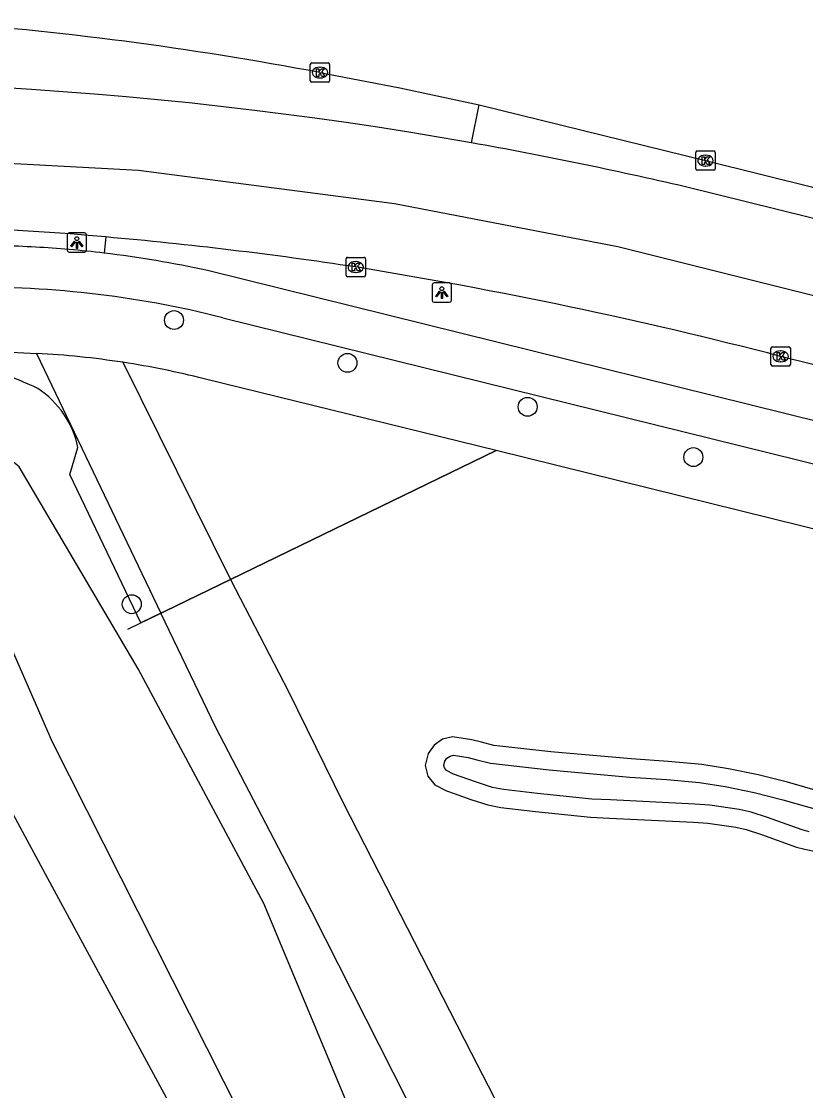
# Model space of a CAD drawing. Extents: x 162074 to 163034, y 381824 to 382557.
# Drawn here: x 162736.2 to 162776.8, y 382488.8 to 382544.1 of the extents above; entities that cross this region are included whole.
import ezdxf

# ---------------------------------------------------------------- set-up
doc = ezdxf.new("R2010")
doc.units = 0
for name, color, linetype in [('IMGEO_Berm_groen', 7, 'Continuous'), ('IMGEO_Berm_open', 7, 'Continuous'), ('IMGEO_Boom', 7, 'Continuous'), ('IMGEO_Erf', 7, 'Continuous'), ('IMGEO_Fietspad_gesloten', 7, 'Continuous'), ('IMGEO_Groenvoorziening', 7, 'Continuous'), ('IMGEO_Hek', 7, 'Continuous'), ('IMGEO_Kolk', 7, 'Continuous'), ('IMGEO_Lichtpunt', 7, 'Continuous'), ('IMGEO_Loofbos', 7, 'Continuous'), ('IMGEO_Meer_plas_ven_vijver', 7, 'Continuous'), ('IMGEO_OVBaan_gesloten', 7, 'Continuous'), ('IMGEO_Rijbaan_lokaal_gesloten', 7, 'Continuous'), ('IMGEO_Rijbaan_lokaal_open', 7, 'Continuous'), ('IMGEO_Voetpad_open', 7, 'Continuous'), ('IMGEO_Waterloop', 7, 'Continuous')]:
    doc.layers.add(name, color=color, linetype=linetype)

msp = doc.modelspace()

# ---------------------------------------------------------------- linework, layer by layer
at = {"layer": 'IMGEO_Berm_groen'}
msp.add_lwpolyline([(162760.74, 382521.914), (162747.012, 382515.246)], dxfattribs=at)
at = {"layer": 'IMGEO_Berm_open'}
msp.add_lwpolyline([(162759.478, 382537.821), (162759.876, 382539.787)], dxfattribs=at)
at = {"layer": 'IMGEO_Boom'}
for centre in [(162744.085, 382528.657), (162753.056, 382526.443), (162762.377, 382524.171), (162770.949, 382521.57), (162741.899, 382513.961)]:
    msp.add_circle(centre, 0.489, dxfattribs=at)
at = {"layer": 'IMGEO_Erf'}
msp.add_lwpolyline([(162760.275, 382457.733), (162760.001, 382457.819), (162754.606, 382467.605), (162747.697, 382481.037), (162737.441, 382500), (162731.475, 382511.03)], dxfattribs=at)
at = {"layer": 'IMGEO_Fietspad_gesloten'}
for points in [[(162966.904, 382476.419), (162871.996, 382500), (162862.039, 382502.474), (162788.84, 382520.573), (162745.813, 382531.212)], [(162746.612, 382528.775), (162788.343, 382518.459), (162861.413, 382500.397), (162863.008, 382500), (162966.208, 382474.319)]]:
    msp.add_lwpolyline(points, dxfattribs=at)
for centre, radius, start, end in [((162733.917, 382477.155), 55.357, 85.0874, 88.6952), ((162733.458, 382473.328), 59.21, 83.19791, 84.96177), ((162733.796, 382476.741), 55.781, 77.5589, 83.127), ((162734.043, 382479.478), 50.874, 75.6965, 91.4836)]:
    msp.add_arc(centre, radius, start, end, dxfattribs=at)
at = {"layer": 'IMGEO_Groenvoorziening'}
msp.add_lwpolyline([(162743.404, 382513.494), (162742.368, 382512.991), (162738.7, 382520.677), (162739.117, 382522.068)], dxfattribs=at)
for centre, radius, start, end in [((162729.818, 382510.319), 16.463, 63.9762, 79.1706), ((162734.435, 382521.106), 4.78, 11.6102, 56.96)]:
    msp.add_arc(centre, radius, start, end, dxfattribs=at)
at = {"layer": 'IMGEO_Hek'}
for points in [[(162747.012, 382515.246), (162760.74, 382521.914)], [(162743.619, 382513.599), (162747.012, 382515.246)], [(162742.368, 382512.991), (162743.619, 382513.599)], [(162741.693, 382512.663), (162742.368, 382512.991)]]:
    msp.add_lwpolyline(points, dxfattribs=at)
at = {"layer": 'IMGEO_Kolk'}
for p, q in [((162751.134, 382541.03), (162751.134, 382541.882)), ((162751.209, 382541.956), (162752.061, 382541.956)), ((162751.622, 382541.736), (162751.647, 382541.736)), ((162752.135, 382541.882), (162752.135, 382541.03)), ((162751.645, 382541.176), (162751.62, 382541.176)), ((162752.061, 382540.956), (162751.209, 382540.956)), ((162771.075, 382536.476), (162771.075, 382537.328)), ((162771.15, 382537.402), (162772.002, 382537.402)), ((162772.076, 382537.328), (162772.076, 382536.476)), ((162771.563, 382537.182), (162771.588, 382537.182)), ((162772.002, 382536.402), (162771.15, 382536.402)), ((162771.586, 382536.622), (162771.561, 382536.622)), ((162752.985, 382530.975), (162752.985, 382531.827)), ((162753.06, 382531.901), (162753.912, 382531.901)), ((162753.986, 382531.827), (162753.986, 382530.975)), ((162753.473, 382531.681), (162753.498, 382531.681)), ((162753.912, 382530.901), (162753.06, 382530.901)), ((162753.496, 382531.121), (162753.471, 382531.121)), ((162774.964, 382526.354), (162774.964, 382527.206)), ((162775.039, 382527.28), (162775.891, 382527.28)), ((162775.452, 382527.06), (162775.477, 382527.06)), ((162775.965, 382527.206), (162775.965, 382526.354)), ((162775.891, 382526.28), (162775.039, 382526.28)), ((162775.475, 382526.5), (162775.45, 382526.5))]:
    msp.add_line(p, q, dxfattribs=at)
for points in [[(162751.134, 382541.03), (162751.134, 382541.882)], [(162751.209, 382541.956), (162752.061, 382541.956)], [(162752.135, 382541.882), (162752.135, 382541.03)], [(162751.455, 382541.656), (162751.578, 382541.656), (162751.578, 382541.505), (162751.708, 382541.656), (162751.872, 382541.656), (162751.726, 382541.505), (162751.879, 382541.256), (162751.727, 382541.256), (162751.642, 382541.42), (162751.578, 382541.353), (162751.578, 382541.256), (162751.455, 382541.256), (162751.455, 382541.656)], [(162752.061, 382540.956), (162751.209, 382540.956)], [(162771.075, 382536.476), (162771.075, 382537.328)], [(162771.15, 382537.402), (162772.002, 382537.402)], [(162772.076, 382537.328), (162772.076, 382536.476)], [(162771.396, 382537.102), (162771.519, 382537.102), (162771.519, 382536.951), (162771.649, 382537.102), (162771.813, 382537.102), (162771.667, 382536.951), (162771.82, 382536.702), (162771.668, 382536.702), (162771.583, 382536.866), (162771.519, 382536.799), (162771.519, 382536.702), (162771.396, 382536.702), (162771.396, 382537.102)], [(162772.002, 382536.402), (162771.15, 382536.402)], [(162752.985, 382530.975), (162752.985, 382531.827)], [(162753.06, 382531.901), (162753.912, 382531.901)], [(162753.986, 382531.827), (162753.986, 382530.975)], [(162753.306, 382531.601), (162753.429, 382531.601), (162753.429, 382531.45), (162753.559, 382531.601), (162753.723, 382531.601), (162753.577, 382531.45), (162753.73, 382531.201), (162753.578, 382531.201), (162753.493, 382531.365), (162753.429, 382531.298), (162753.429, 382531.201), (162753.306, 382531.201), (162753.306, 382531.601)], [(162753.912, 382530.901), (162753.06, 382530.901)], [(162774.964, 382526.354), (162774.964, 382527.206)], [(162775.039, 382527.28), (162775.891, 382527.28)], [(162775.285, 382526.98), (162775.408, 382526.98), (162775.408, 382526.829), (162775.538, 382526.98), (162775.702, 382526.98), (162775.556, 382526.829), (162775.709, 382526.58), (162775.557, 382526.58), (162775.472, 382526.744), (162775.408, 382526.677), (162775.408, 382526.58), (162775.285, 382526.58), (162775.285, 382526.98)], [(162775.965, 382527.206), (162775.965, 382526.354)], [(162775.891, 382526.28), (162775.039, 382526.28)]]:
    msp.add_lwpolyline(points, dxfattribs=at)
for centre, start, end in [((162751.211, 382541.88), 91.552, 178.448), ((162751.211, 382541.88), 91.552, 178.448), ((162752.059, 382541.88), 1.552, 88.448), ((162752.059, 382541.88), 1.552, 88.448), ((162751.211, 382541.032), 181.552, 268.448), ((162751.211, 382541.032), 181.552, 268.448), ((162752.059, 382541.032), 271.552, 358.448), ((162752.059, 382541.032), 271.552, 358.448), ((162771.152, 382537.326), 91.552, 178.448), ((162771.152, 382537.326), 91.552, 178.448), ((162772, 382537.326), 1.552, 88.448), ((162772, 382537.326), 1.552, 88.448), ((162771.152, 382536.478), 181.552, 268.448), ((162771.152, 382536.478), 181.552, 268.448), ((162772, 382536.478), 271.552, 358.448), ((162772, 382536.478), 271.552, 358.448), ((162753.062, 382531.825), 91.552, 178.448), ((162753.062, 382531.825), 91.552, 178.448), ((162753.91, 382531.825), 1.552, 88.448), ((162753.91, 382531.825), 1.552, 88.448), ((162753.062, 382530.977), 181.552, 268.448), ((162753.062, 382530.977), 181.552, 268.448), ((162753.91, 382530.977), 271.552, 358.448), ((162753.91, 382530.977), 271.552, 358.448), ((162775.041, 382527.204), 91.552, 178.448), ((162775.041, 382527.204), 91.552, 178.448), ((162775.889, 382527.204), 1.552, 88.448), ((162775.889, 382527.204), 1.552, 88.448), ((162775.041, 382526.356), 181.552, 268.448), ((162775.041, 382526.356), 181.552, 268.448), ((162775.889, 382526.356), 271.552, 358.448), ((162775.889, 382526.356), 271.552, 358.448)]:
    msp.add_arc(centre, 0.0765, start, end, dxfattribs=at)
for centre, major_axis, ratio, start_param, end_param in [((162751.621, 382541.456), (-0.387, 0.002), 0.722429, 4.712389, 7.853982), ((162751.646, 382541.456), (-0.39, 0.002), 0.717154, 1.570796, 4.712389), ((162771.562, 382536.902), (-0.387, 0.002), 0.722429, 4.712389, 7.853982), ((162771.587, 382536.902), (-0.39, 0.002), 0.717154, 1.570796, 4.712389), ((162753.472, 382531.401), (-0.387, 0.002), 0.722429, 4.712389, 7.853982), ((162753.497, 382531.401), (-0.39, 0.002), 0.717154, 1.570796, 4.712389), ((162775.451, 382526.78), (-0.387, 0.002), 0.722429, 4.712389, 7.853982), ((162775.476, 382526.78), (-0.39, 0.002), 0.717154, 1.570796, 4.712389)]:
    msp.add_ellipse(centre, major_axis=major_axis, ratio=ratio, start_param=start_param, end_param=end_param, dxfattribs=at)
at = {"layer": 'IMGEO_Lichtpunt'}
for p, q in [((162738.561, 382533.072), (162738.561, 382532.265)), ((162738.561, 382533.072), (162738.561, 382532.265)), ((162739.463, 382533.167), (162738.655, 382533.167)), ((162739.463, 382533.167), (162738.655, 382533.167)), ((162739.557, 382532.265), (162739.557, 382533.072)), ((162739.557, 382532.265), (162739.557, 382533.072)), ((162738.655, 382532.171), (162739.463, 382532.171)), ((162738.655, 382532.171), (162739.463, 382532.171)), ((162757.441, 382530.481), (162757.441, 382529.674)), ((162757.441, 382530.481), (162757.441, 382529.674)), ((162758.343, 382530.576), (162757.535, 382530.576)), ((162758.343, 382530.576), (162757.535, 382530.576)), ((162758.437, 382529.674), (162758.437, 382530.481)), ((162758.437, 382529.674), (162758.437, 382530.481)), ((162757.535, 382529.58), (162758.343, 382529.58)), ((162757.535, 382529.58), (162758.343, 382529.58))]:
    msp.add_line(p, q, dxfattribs=at)
for points in [[(162738.935, 382532.736), (162738.974, 382532.708), (162738.786, 382532.446), (162738.748, 382532.473), (162738.935, 382532.736)], [(162739.037, 382532.688), (162739.084, 382532.688), (162739.084, 382532.366), (162739.037, 382532.366), (162739.037, 382532.688)], [(162739.147, 382532.708), (162739.185, 382532.735), (162739.372, 382532.473), (162739.333, 382532.445), (162739.147, 382532.708)], [(162757.815, 382530.145), (162757.854, 382530.117), (162757.666, 382529.855), (162757.628, 382529.882), (162757.815, 382530.145)], [(162757.917, 382530.097), (162757.964, 382530.097), (162757.964, 382529.775), (162757.917, 382529.775), (162757.917, 382530.097)], [(162758.027, 382530.117), (162758.065, 382530.144), (162758.252, 382529.882), (162758.213, 382529.854), (162758.027, 382530.117)]]:
    msp.add_lwpolyline(points, dxfattribs=at)
for centre in [(162739.06, 382532.87), (162757.94, 382530.279)]:
    msp.add_circle(centre, 0.0994, dxfattribs=at)
for centre, start, end in [((162738.655, 382533.072), 90, 180), ((162738.655, 382533.072), 90, 180), ((162739.463, 382533.072), 0, 90), ((162739.463, 382533.072), 0, 90), ((162738.655, 382532.265), 180, 270), ((162738.655, 382532.265), 180, 270), ((162739.463, 382532.265), 270, 0), ((162739.463, 382532.265), 270, 360), ((162757.535, 382530.481), 90, 180), ((162757.535, 382530.481), 90, 180), ((162758.343, 382530.481), 0, 90), ((162758.343, 382530.481), 0, 90), ((162757.535, 382529.674), 180, 270), ((162757.535, 382529.674), 180, 270), ((162758.343, 382529.674), 270, 0), ((162758.343, 382529.674), 270, 360)]:
    msp.add_arc(centre, 0.0946, start, end, dxfattribs=at)
at = {"layer": 'IMGEO_Loofbos'}
msp.add_lwpolyline([(162778.515, 382503.991), (162775.81, 382504.755), (162774.296, 382505.133), (162772.763, 382505.451), (162771.38, 382505.665), (162769.65, 382505.83), (162767.732, 382505.957), (162763.584, 382506.328), (162760.631, 382506.655), (162759.986, 382506.825), (162759.491, 382506.956), (162758.492, 382507.109), (162757.968, 382506.975), (162757.533, 382506.676), (162757.228, 382506.235), (162757.077, 382505.618), (162757.214, 382505.067), (162757.573, 382504.626), (162758.172, 382504.308), (162758.571, 382504.171), (162759.441, 382503.863), (162760.322, 382503.582), (162760.985, 382503.448), (162762.781, 382503.249), (162765.632, 382502.952), (162766.61, 382502.903), (162770.955, 382502.693), (162771.697, 382502.63), (162773.142, 382502.431), (162773.683, 382502.304), (162774.475, 382502.048), (162776.292, 382501.402), (162776.717, 382501.286), (162777.503, 382501.113)], dxfattribs=at)
at = {"layer": 'IMGEO_Meer_plas_ven_vijver'}
for points in [[(162755.094, 382483.224), (162748.731, 382498.475), (162742.234, 382510.619), (162736.077, 382521.065), (162734.208, 382522.594), (162731.406, 382523.783), (162726.735, 382524.122), (162718.582, 382523.018), (162710.259, 382520.98), (162692.849, 382511.469)], [(162630.047, 382465.439), (162709.622, 382508.963), (162727.839, 382518.815), (162731.745, 382518.05), (162733.274, 382517.116), (162737.775, 382506.84), (162760.833, 382461.193), (162763.72, 382462.551), (162755.094, 382483.224)]]:
    msp.add_lwpolyline(points, dxfattribs=at)
at = {"layer": 'IMGEO_OVBaan_gesloten'}
for points in [[(162568.138, 382498.576), (162601.758, 382507.473), (162623.526, 382515.096), (162638.589, 382520.515), (162652.734, 382524.924), (162671.93, 382530.986), (162686.717, 382534.292), (162698.199, 382535.67), (162711.379, 382536.956), (162726.212, 382537.278), (162742.24, 382536.416), (162755.489, 382534.694), (162767.039, 382532.455), (162790.552, 382526.577), (162850.851, 382511.79), (162870.874, 382506.646), (162879.507, 382503.523), (162894.571, 382498.563), (162901.643, 382496.451), (162915.42, 382492.961), (163006.626, 382470.32), (163005.936, 382467.312)], [(162740.553, 382532.955), (162739.644, 382533.034), (162738.734, 382533.109), (162735.178, 382533.342)], [(162901.225, 382493.475), (162882.293, 382499.142), (162879.447, 382500), (162862.702, 382505.049), (162860.724, 382505.617), (162858.601, 382506.162), (162840.91, 382510.531), (162820.058, 382515.725), (162797.292, 382521.375), (162789.482, 382523.309), (162775.461, 382526.781)]]:
    msp.add_lwpolyline(points, dxfattribs=at)
for centre, radius, start, end in [((162721.825, 382322.446), 211.34, 81.38514, 84.91604), ((162714.613, 382291.95), 242.586, 75.47344, 80.77999)]:
    msp.add_arc(centre, radius, start, end, dxfattribs=at)
at = {"layer": 'IMGEO_Rijbaan_lokaal_gesloten'}
for points in [[(162751.631, 382541.457), (162755.761, 382540.667), (162759.876, 382539.787)], [(162759.876, 382539.787), (162771.573, 382536.903), (162791.555, 382531.953), (162848.46, 382517.858), (162905.381, 382503.765), (162920.573, 382500), (162962.076, 382489.714)], [(162976.344, 382484.526), (162914.144, 382500), (162905.04, 382502.265), (162848.266, 382516.317), (162791.189, 382530.438), (162770.545, 382535.545)]]:
    msp.add_lwpolyline(points, dxfattribs=at)
for centre, radius, start, end in [((162718.686, 382367.939), 176.618, 79.24944, 85.89595), ((162723.049, 382332.728), 208.303, 79.9282, 108.71355), ((162722.503, 382329.986), 211.099, 76.84528, 79.91228)]:
    msp.add_arc(centre, radius, start, end, dxfattribs=at)
at = {"layer": 'IMGEO_Rijbaan_lokaal_open'}
for points in [[(162736.978, 382526.932), (162743.404, 382513.494)], [(162741.445, 382526.472), (162747.012, 382515.246)], [(162747.012, 382515.246), (162743.619, 382513.599), (162743.404, 382513.494)], [(162747.012, 382515.246), (162750.003, 382509.444), (162752.832, 382503.686), (162759.461, 382490.765), (162769.745, 382470.785)], [(162768.063, 382463.265), (162768.166, 382464.064), (162768.032, 382464.858), (162751.21, 382498.046), (162746.243, 382507.584), (162743.404, 382513.494)]]:
    msp.add_lwpolyline(points, dxfattribs=at)
msp.add_arc((162734.543, 382481.366), 45.631, 81.3002, 86.9409, dxfattribs=at)
at = {"layer": 'IMGEO_Voetpad_open'}
for points in [[(162740.553, 382532.955), (162740.471, 382532.121)], [(162734.968, 382527.031), (162736.978, 382526.932)], [(162760.74, 382521.914), (162745.636, 382525.623)], [(162967.148, 382470.661), (162955.757, 382473.615), (162946.397, 382475.971), (162921.868, 382482.053), (162874.769, 382493.705), (162849.335, 382500), (162787.595, 382515.271), (162760.74, 382521.914)]]:
    msp.add_lwpolyline(points, dxfattribs=at)
msp.add_arc((162734.542, 382481.625), 45.375, 75.8474, 81.2489, dxfattribs=at)
at = {"layer": 'IMGEO_Waterloop'}
msp.add_lwpolyline([(162776.941, 382502.195), (162776.572, 382502.296), (162774.775, 382502.934), (162773.934, 382503.206), (162773.313, 382503.352), (162771.8, 382503.561), (162771.017, 382503.627), (162766.656, 382503.838), (162765.703, 382503.885), (162762.882, 382504.179), (162761.13, 382504.374), (162760.557, 382504.489), (162759.739, 382504.75), (162758.88, 382505.055), (162758.545, 382505.169), (162758.179, 382505.364), (162758.072, 382505.495), (162758.041, 382505.62), (162758.096, 382505.845), (162758.205, 382506.002), (162758.361, 382506.11), (162758.539, 382506.155), (162759.299, 382506.039), (162759.747, 382505.92), (162760.46, 382505.733), (162763.491, 382505.397), (162767.659, 382505.024), (162769.575, 382504.897), (162771.263, 382504.736), (162772.596, 382504.53), (162774.087, 382504.22), (162775.569, 382503.85), (162778.265, 382503.089)], dxfattribs=at)

doc.saveas('drawing.dxf')
